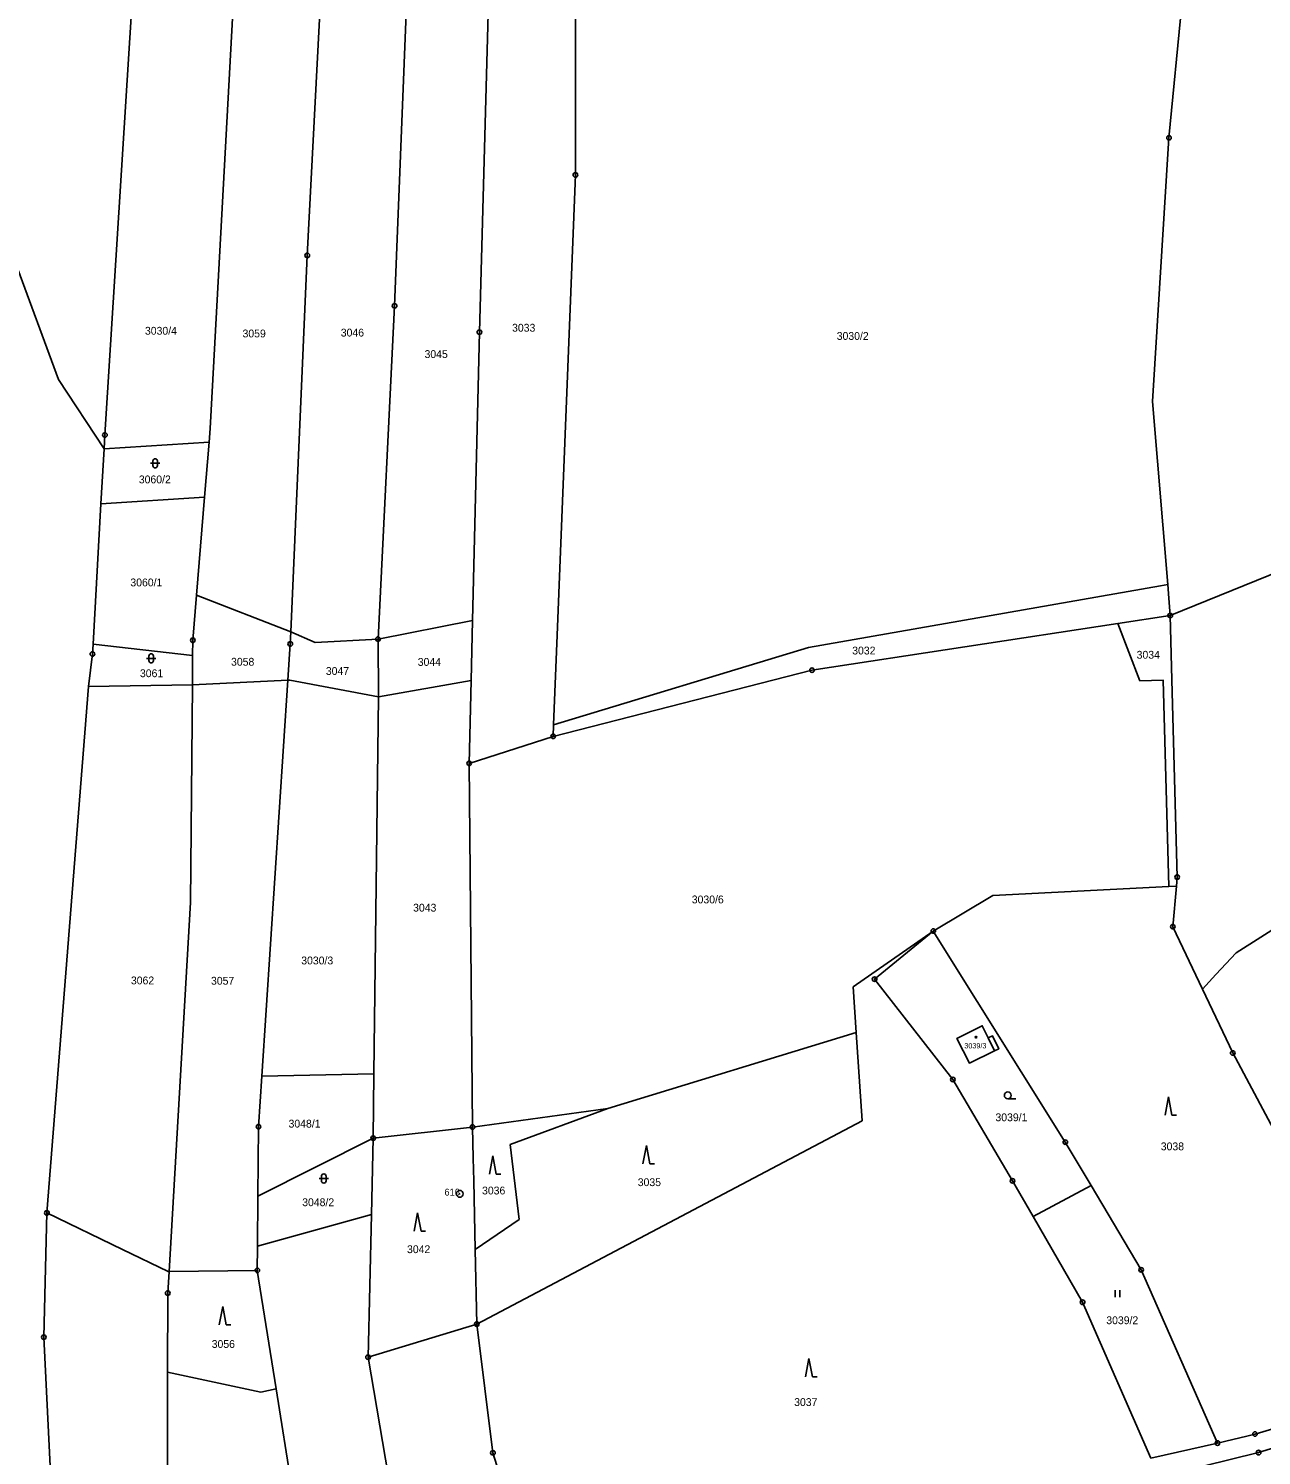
# Model space of a CAD drawing. Extents: x -644096 to -634268, y -1141430 to -1133463.
# Drawn here: x -641892.3 to -641624.1, y -1138808.5 to -1138498.2 of the extents above; entities that cross this region are included whole.
import ezdxf

# ---------------------------------------------------------------- set-up
doc = ezdxf.new("R2010")
doc.units = 0
for name, color, linetype in [('_CIVIL_CONSTRUCTION', 7, 'Continuous'), ('M_Svah_Nasyp', 7, 'Continuous'), ('M_Svah_Zarez', 7, 'Continuous'), ('svrsek_osa_sjezdy', 7, 'Continuous'), ('svrsek_osa_VRT', 7, 'Continuous'), ('terminal_VRT', 7, 'Continuous')]:
    doc.layers.add(name, color=color, linetype=linetype)

msp = doc.modelspace()

# ---------------------------------------------------------------- linework, layer by layer
at = {"layer": '_CIVIL_CONSTRUCTION'}
for centre, radius in [((-641644.22, -1138521.96), 0.5), ((-641644.22, -1138521.96), 0.0303), ((-641773.34, -1138530.03), 0.5), ((-641773.34, -1138530.03), 0.0303), ((-641831.67, -1138547.54), 0.5), ((-641831.67, -1138547.54), 0.0303), ((-641812.67, -1138558.5), 0.5), ((-641812.67, -1138558.5), 0.0303), ((-641794.22, -1138564.23), 0.5), ((-641794.22, -1138564.23), 0.0303), ((-641875.68, -1138586.58), 0.5), ((-641875.68, -1138586.58), 0.0303), ((-641643.94, -1138625.82), 0.5), ((-641643.94, -1138625.82), 0.0303), ((-641856.57, -1138631.22), 0.5), ((-641856.57, -1138631.22), 0.0303), ((-641835.37, -1138632.01), 0.5), ((-641835.37, -1138632.01), 0.0303), ((-641816.28, -1138630.96), 0.5), ((-641816.28, -1138630.96), 0.0303), ((-641878.4, -1138634.2), 0.5), ((-641878.4, -1138634.2), 0.0303), ((-641721.88, -1138637.72), 0.5), ((-641721.88, -1138637.72), 0.0303), ((-641778.19, -1138652.11), 0.5), ((-641778.19, -1138652.11), 0.0303), ((-641796.46, -1138657.98), 0.5), ((-641796.46, -1138657.98), 0.0303), ((-641642.45, -1138682.71), 0.5), ((-641642.45, -1138682.71), 0.0303), ((-641695.49, -1138694.43), 0.5), ((-641643.38, -1138693.49), 0.5), ((-641643.38, -1138693.49), 0.0303), ((-641695.49, -1138694.43), 0.0303), ((-641708.26, -1138704.9), 0.5), ((-641708.26, -1138704.9), 0.0303), ((-641630.36, -1138720.95), 0.5), ((-641630.36, -1138720.95), 0.0303), ((-641691.24, -1138726.72), 0.5), ((-641691.24, -1138726.72), 0.0303), ((-641842.28, -1138736.98), 0.5), ((-641842.28, -1138736.98), 0.0303), ((-641795.71, -1138737.05), 0.5), ((-641795.71, -1138737.05), 0.0303), ((-641817.33, -1138739.48), 0.5), ((-641817.33, -1138739.48), 0.0303), ((-641666.77, -1138740.34), 0.5), ((-641666.77, -1138740.34), 0.0303), ((-641678.27, -1138748.75), 0.5), ((-641678.27, -1138748.75), 0.0303), ((-641798.49, -1138751.58), 0.75), ((-641798.49, -1138751.58), 0.03), ((-641888.31, -1138755.73), 0.5), ((-641888.31, -1138755.73), 0.0303), ((-641842.54, -1138768.22), 0.5), ((-641842.54, -1138768.22), 0.0303), ((-641650.27, -1138768.11), 0.5), ((-641650.27, -1138768.11), 0.0303), ((-641862.02, -1138773.16), 0.5), ((-641862.02, -1138773.16), 0.0303), ((-641663.01, -1138775.15), 0.5), ((-641663.01, -1138775.15), 0.0303), ((-641794.78, -1138779.9), 0.5), ((-641794.78, -1138779.9), 0.0303), ((-641888.98, -1138782.75), 0.5), ((-641888.98, -1138782.75), 0.0303), ((-641818.44, -1138787.09), 0.5), ((-641818.44, -1138787.09), 0.0303), ((-641633.67, -1138805.77), 0.5), ((-641633.67, -1138805.77), 0.0303), ((-641625.51, -1138803.8), 0.5), ((-641625.51, -1138803.8), 0.0303), ((-641791.29, -1138807.89), 0.5), ((-641791.29, -1138807.89), 0.0303), ((-641624.73, -1138807.84), 0.5), ((-641624.73, -1138807.84), 0.0303)]:
    msp.add_circle(centre, radius, dxfattribs=at)
at = {"layer": 'M_Svah_Nasyp'}
msp.add_line((-641683.55, -1138717.69), (-641682.19, -1138720.48), dxfattribs=at)
at = {"layer": 'M_Svah_Zarez'}
msp.add_circle((-641686.21, -1138717.51), 0.175, dxfattribs=at)
at = {"layer": 'svrsek_osa_sjezdy'}
for p, q in [((-641865.76, -1138592.73), (-641863.76, -1138592.73)), ((-641865.26, -1138592.23), (-641865.26, -1138593.23)), ((-641864.26, -1138593.23), (-641864.26, -1138592.23)), ((-641866.63, -1138635.15), (-641864.63, -1138635.15)), ((-641866.13, -1138634.65), (-641866.13, -1138635.65)), ((-641865.13, -1138635.65), (-641865.13, -1138634.65)), ((-641679.28, -1138730.92), (-641677.53, -1138730.92)), ((-641644.32, -1138730.47), (-641645.07, -1138734.47)), ((-641643.57, -1138734.47), (-641644.32, -1138730.47)), ((-641643.57, -1138734.47), (-641642.57, -1138734.47)), ((-641791.31, -1138743.31), (-641792.06, -1138747.31)), ((-641790.56, -1138747.31), (-641791.31, -1138743.31)), ((-641757.89, -1138741.05), (-641758.64, -1138745.05)), ((-641757.14, -1138745.05), (-641757.89, -1138741.05)), ((-641757.14, -1138745.05), (-641756.14, -1138745.05)), ((-641829.08, -1138748.26), (-641827.08, -1138748.26)), ((-641828.58, -1138747.76), (-641828.58, -1138748.76)), ((-641827.58, -1138748.76), (-641827.58, -1138747.76)), ((-641790.56, -1138747.31), (-641789.56, -1138747.31)), ((-641807.68, -1138755.7), (-641808.43, -1138759.7)), ((-641806.93, -1138759.7), (-641807.68, -1138755.7)), ((-641806.93, -1138759.7), (-641805.93, -1138759.7)), ((-641655.93, -1138774.06), (-641655.93, -1138772.56)), ((-641654.93, -1138774.06), (-641654.93, -1138772.56)), ((-641850.06, -1138776.06), (-641850.81, -1138780.06)), ((-641849.31, -1138780.06), (-641850.06, -1138776.06)), ((-641849.31, -1138780.06), (-641848.31, -1138780.06)), ((-641722.53, -1138787.36), (-641723.28, -1138791.36)), ((-641721.78, -1138791.36), (-641722.53, -1138787.36)), ((-641721.78, -1138791.36), (-641720.78, -1138791.36))]:
    msp.add_line(p, q, dxfattribs=at)
msp.add_circle((-641679.28, -1138730.17), 0.75, dxfattribs=at)
for centre, start, end in [((-641864.76, -1138592.23), 0, 180), ((-641864.76, -1138593.23), 180, 359.9879), ((-641865.63, -1138634.65), 0, 180), ((-641865.63, -1138635.65), 180, 359.9879), ((-641828.08, -1138747.76), 0, 180), ((-641828.08, -1138748.76), 180, 359.9879)]:
    msp.add_arc(centre, 0.5, start, end, dxfattribs=at)
at = {"layer": 'terminal_VRT'}
for p, q in [((-641853.02, -1138588.14), (-641875.85, -1138589.58)), ((-641854, -1138600.1), (-641853.02, -1138588.14)), ((-641875.85, -1138589.58), (-641876.54, -1138601.58)), ((-641854, -1138600.1), (-641876.54, -1138601.58)), ((-641855.76, -1138621.43), (-641854, -1138600.1)), ((-641876.54, -1138601.58), (-641878.28, -1138632.09)), ((-641611.25, -1138612.53), (-641643.94, -1138625.82)), ((-641835.26, -1138629.4), (-641855.76, -1138621.43)), ((-641655.32, -1138627.56), (-641643.94, -1138625.82)), ((-641795.72, -1138626.94), (-641816.28, -1138630.96)), ((-641796.03, -1138639.94), (-641795.72, -1138626.94)), ((-641655.32, -1138627.56), (-641650.57, -1138640.01)), ((-641878.28, -1138632.09), (-641856.6, -1138634.5)), ((-641816.28, -1138630.96), (-641816.18, -1138643.55)), ((-641856.6, -1138634.5), (-641856.65, -1138640.93)), ((-641879.28, -1138641.29), (-641888.31, -1138755.73)), ((-641879.28, -1138641.29), (-641856.65, -1138640.93)), ((-641856.65, -1138640.93), (-641835.89, -1138639.92)), ((-641835.89, -1138639.92), (-641841.56, -1138726)), ((-641816.18, -1138643.55), (-641796.03, -1138639.94)), ((-641796.03, -1138639.94), (-641796.46, -1138657.98)), ((-641817.16, -1138725.48), (-641816.18, -1138643.55)), ((-641778.09, -1138649.61), (-641778.19, -1138652.11)), ((-641796.46, -1138657.98), (-641778.19, -1138652.11)), ((-641795.71, -1138737.05), (-641796.46, -1138657.98)), ((-641642.62, -1138684.7), (-641644.23, -1138684.78)), ((-641695.49, -1138694.43), (-641712.9, -1138706.59)), ((-641712.9, -1138706.59), (-641712.26, -1138716.49)), ((-641712.26, -1138716.49), (-641766.27, -1138732.99)), ((-641710.99, -1138735.68), (-641712.26, -1138716.49)), ((-641841.56, -1138726), (-641842.28, -1138736.98)), ((-641817.16, -1138725.48), (-641841.56, -1138726)), ((-641817.33, -1138739.48), (-641817.16, -1138725.48)), ((-641766.27, -1138732.99), (-641795.71, -1138737.05)), ((-641842.28, -1138736.98), (-641842.41, -1138752.1)), ((-641795.71, -1138737.05), (-641817.33, -1138739.48)), ((-641794.78, -1138779.9), (-641710.99, -1138735.68)), ((-641842.41, -1138752.1), (-641817.33, -1138739.48)), ((-641817.33, -1138739.48), (-641817.72, -1138756.1)), ((-641673.77, -1138756.54), (-641661.18, -1138749.75)), ((-641842.41, -1138752.1), (-641842.5, -1138762.97)), ((-641842.5, -1138762.97), (-641817.72, -1138756.1)), ((-641817.72, -1138756.1), (-641818.44, -1138787.09)), ((-641842.5, -1138762.97), (-641842.54, -1138768.22)), ((-641794.78, -1138779.9), (-641795.13, -1138763.66)), ((-641842.54, -1138768.22), (-641861.74, -1138768.46)), ((-641842.54, -1138768.22), (-641838.43, -1138794)), ((-641794.78, -1138779.9), (-641818.44, -1138787.09)), ((-641838.43, -1138794), (-641826.29, -1138870.1)), ((-641648.17, -1138809.04), (-641633.67, -1138805.77))]:
    msp.add_line(p, q, dxfattribs=at)
for points in [[(-641644.5, -1138619.08), (-641647.81, -1138579.29), (-641644.22, -1138521.96), (-641638.63, -1138463.88)], [(-641868.45, -1138471.36), (-641875.68, -1138586.58), (-641875.85, -1138589.58)], [(-641853.02, -1138588.14), (-641852.77, -1138585.15), (-641846.6, -1138471.95)], [(-641827.75, -1138472.46), (-641831.67, -1138547.54), (-641835.26, -1138629.4)], [(-641809.32, -1138473), (-641812.67, -1138558.5), (-641816.28, -1138630.96)], [(-641791.74, -1138473.55), (-641794.22, -1138564.23), (-641795.72, -1138626.94)], [(-641773.35, -1138474.08), (-641773.34, -1138530.03), (-641777.31, -1138630.13), (-641778.09, -1138649.61)], [(-641875.85, -1138589.58), (-641885.75, -1138574.53), (-641895.13, -1138549.13)], [(-641644.5, -1138619.08), (-641646.08, -1138619.36), (-641722.64, -1138632.77), (-641778.09, -1138649.61)], [(-641643.94, -1138625.82), (-641644.25, -1138622.07), (-641644.5, -1138619.08)], [(-641855.76, -1138621.43), (-641856.57, -1138631.22), (-641856.6, -1138634.5)], [(-641643.94, -1138625.82), (-641643.57, -1138639.82), (-641642.45, -1138682.71), (-641642.62, -1138684.7)], [(-641778.19, -1138652.11), (-641721.88, -1138637.72), (-641655.32, -1138627.56)], [(-641878.28, -1138632.09), (-641878.4, -1138634.2), (-641879.28, -1138641.29)], [(-641835.26, -1138629.4), (-641835.37, -1138632.01), (-641835.89, -1138639.92)], [(-641816.28, -1138630.96), (-641829.96, -1138631.73), (-641835.26, -1138629.4)], [(-641856.65, -1138640.93), (-641857.04, -1138688.21), (-641861.74, -1138768.46)], [(-641835.89, -1138639.92), (-641835.43, -1138639.9), (-641816.18, -1138643.55)], [(-641650.57, -1138640.01), (-641645.51, -1138639.86), (-641644.23, -1138684.78)], [(-641644.23, -1138684.78), (-641682.56, -1138686.73), (-641695.49, -1138694.43)], [(-641642.62, -1138684.7), (-641643.38, -1138693.49), (-641636.95, -1138707.05)], [(-641608.11, -1138685.52), (-641629.63, -1138699.15), (-641634.02, -1138703.89), (-641636.95, -1138707.05)], [(-641695.49, -1138694.43), (-641708.26, -1138704.9), (-641691.24, -1138726.72), (-641678.27, -1138748.75), (-641673.77, -1138756.54)], [(-641695.49, -1138694.43), (-641666.77, -1138740.34), (-641661.18, -1138749.75)], [(-641636.95, -1138707.05), (-641630.36, -1138720.95), (-641619.06, -1138742.03), (-641615.61, -1138752.86), (-641597.47, -1138795.36)], [(-641683.55, -1138717.69), (-641682.6, -1138717.23), (-641681.24, -1138720.02), (-641682.19, -1138720.48), (-641687.63, -1138723.14), (-641690.36, -1138717.8), (-641684.84, -1138715.04), (-641683.55, -1138717.69)], [(-641795.13, -1138763.66), (-641785.59, -1138757.14), (-641786.87, -1138746.31), (-641787.51, -1138740.86), (-641766.27, -1138732.99)], [(-641795.71, -1138737.05), (-641795.56, -1138743.85), (-641795.46, -1138748.72), (-641795.13, -1138763.66)], [(-641661.18, -1138749.75), (-641650.27, -1138768.11), (-641633.67, -1138805.77)], [(-641868.63, -1138991.56), (-641871.37, -1138968.07), (-641883.99, -1138884.6), (-641888.98, -1138782.75), (-641888.31, -1138755.73)], [(-641861.74, -1138768.46), (-641861.95, -1138768.46), (-641871.87, -1138763.67), (-641888.31, -1138755.73)], [(-641673.77, -1138756.54), (-641663.01, -1138775.15), (-641648.17, -1138809.04)], [(-641861.74, -1138768.46), (-641862.02, -1138773.16), (-641862.04, -1138790.38)], [(-641767.49, -1138851.37), (-641787.22, -1138820.69), (-641791.29, -1138807.89), (-641794.78, -1138779.9)], [(-641818.44, -1138787.09), (-641809.64, -1138838.67), (-641794.62, -1138860.83), (-641784.84, -1138883.32)], [(-641862.04, -1138790.38), (-641862.13, -1138856.42), (-641860.88, -1138889.35)], [(-641838.43, -1138794), (-641841.77, -1138794.68), (-641862.04, -1138790.38)], [(-641633.67, -1138805.77), (-641625.51, -1138803.8), (-641597.47, -1138795.36)], [(-641596.71, -1138799.2), (-641624.73, -1138807.84), (-641672.29, -1138819.55)]]:
    msp.add_lwpolyline(points, dxfattribs=at)

# ---------------------------------------------------------------- texts
at = {"layer": '_CIVIL_CONSTRUCTION'}
msp.add_text('616', height=1.5, dxfattribs=at).set_placement((-641801.83, -1138751.96))
at = {"layer": 'svrsek_osa_VRT'}
for s, height, p in [('3030/4', 1.7, (-641866.98, -1138564.77)), ('3059', 1.7, (-641845.75, -1138565.36)), ('3046', 1.7, (-641824.38, -1138565.17)), ('3033', 1.7, (-641787.12, -1138564.11)), ('3030/2', 1.7, (-641716.5, -1138565.9)), ('3045', 1.7, (-641806.16, -1138569.84)), ('3060/2', 1.7, (-641868.31, -1138597.09)), ('3060/1', 1.7, (-641870.15, -1138619.49)), ('3058', 1.7, (-641848.25, -1138636.74)), ('3044', 1.7, (-641807.64, -1138636.78)), ('3032', 1.7, (-641713.13, -1138634.3)), ('3034', 1.7, (-641651.26, -1138635.22)), ('3061', 1.7, (-641868.07, -1138639.24)), ('3047', 1.7, (-641827.63, -1138638.75)), ('3030/6', 1.7, (-641748.03, -1138688.42)), ('3043', 1.7, (-641808.65, -1138690.21)), ('3030/3', 1.7, (-641832.98, -1138701.69)), ('3062', 1.7, (-641870.03, -1138706.03)), ('3057', 1.7, (-641852.61, -1138706.1)), ('3039/3', 1.14, (-641688.74, -1138719.95)), ('3039/1', 1.7, (-641681.97, -1138735.79)), ('3048/1', 1.7, (-641835.74, -1138737.17)), ('3038', 1.7, (-641646.01, -1138742.11)), ('3036', 1.7, (-641793.65, -1138751.71)), ('3035', 1.7, (-641759.78, -1138749.9)), ('3048/2', 1.7, (-641832.77, -1138754.26)), ('3042', 1.7, (-641809.97, -1138764.47)), ('3039/2', 1.7, (-641657.86, -1138779.92)), ('3056', 1.7, (-641852.46, -1138785.08)), ('3037', 1.7, (-641725.76, -1138797.71))]:
    msp.add_text(s, height=height, dxfattribs=at).set_placement(p)

doc.saveas('drawing.dxf')
